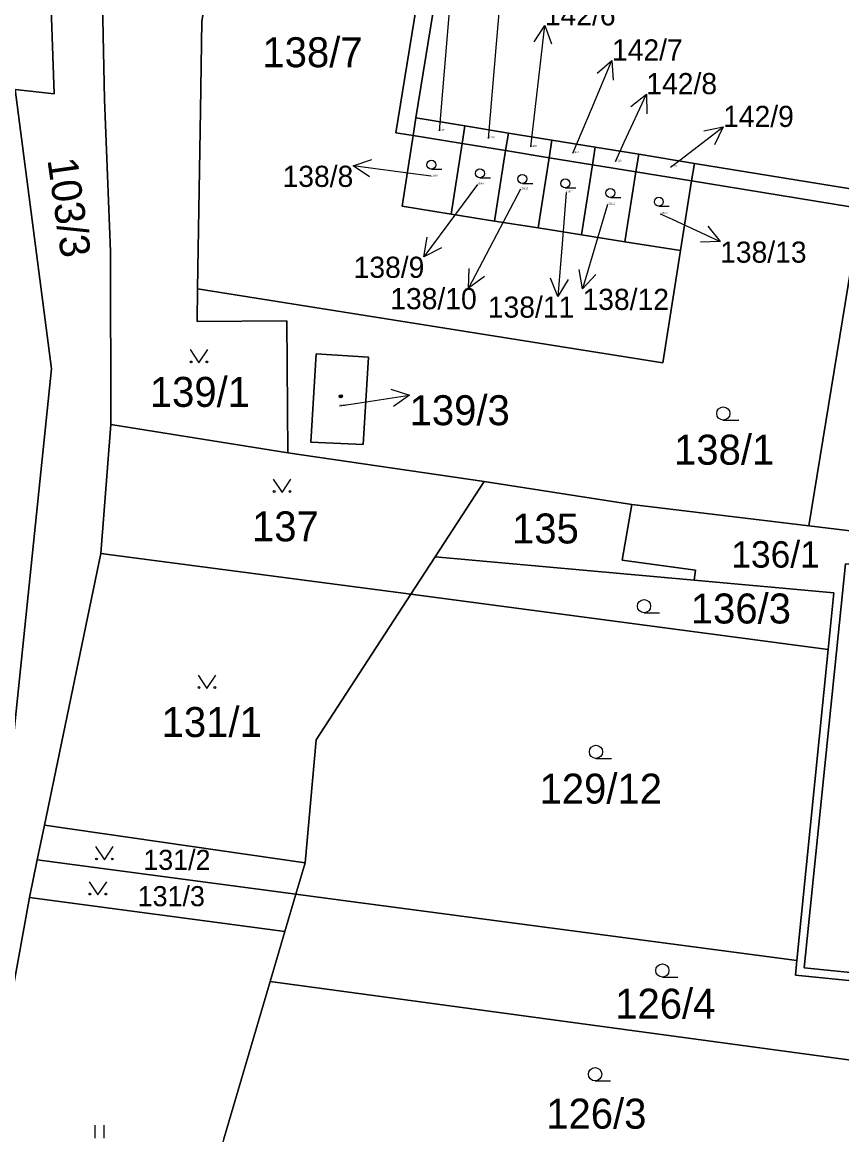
# Model space of a CAD drawing. Extents: x -598233 to -596890, y -1157848 to -1156431.
# Drawn here: x -597998.7 to -597952.1, y -1156881.8 to -1156818.7 of the extents above; entities that cross this region are included whole.
import ezdxf

# ---------------------------------------------------------------- set-up
doc = ezdxf.new("R2010")
doc.units = 0
for name, color, linetype in [('Level 1', 7, 'Continuous'), ('Level 4', 7, 'Continuous'), ('Level 5', 7, 'Continuous'), ('Level 57', 7, 'Continuous'), ('Level 60', 7, 'Continuous'), ('Vrstva 60', 7, 'Continuous')]:
    doc.layers.add(name, color=color, linetype=linetype)

msp = doc.modelspace()

# ---------------------------------------------------------------- linework, layer by layer
at = {"layer": 'Level 1'}
for points in [[(-597997.31, -1156801.98), (-597994.14, -1156815.75), (-597994, -1156823.07), (-597993.65, -1156831.69), (-597993.63, -1156841.5)], [(-598000.61, -1156802.57), (-597997.1, -1156815.73), (-597996.86, -1156822.74), (-597999.07, -1156822.49)], [(-597976.31, -1156824.11), (-597973.36, -1156805.99), (-597948.23, -1156810.07), (-597948.26, -1156810.25)], [(-597988.71, -1156833.81), (-597988.55, -1156823.69), (-597988.47, -1156818.61), (-597987.29, -1156811.59)], [(-597975.25, -1156811.45), (-597977.45, -1156824.95), (-597976.47, -1156825.11)], [(-597999.07, -1156822.49), (-597997.01, -1156838.34), (-597999.12, -1156858.86), (-598008.57, -1156911.65)], [(-597976.47, -1156825.11), (-597976.31, -1156824.11)], [(-597976.31, -1156824.11), (-597973.53, -1156824.56)], [(-597974.32, -1156829.56), (-597977.09, -1156829.12), (-597976.47, -1156825.11)], [(-597976.47, -1156825.11), (-597973.69, -1156825.56)], [(-597973.69, -1156825.56), (-597973.53, -1156824.56)], [(-597973.53, -1156824.56), (-597971.06, -1156824.97)], [(-597971.22, -1156825.96), (-597971.06, -1156824.97)], [(-597971.06, -1156824.97), (-597968.6, -1156825.37)], [(-597974.32, -1156829.56), (-597973.69, -1156825.56)], [(-597973.69, -1156825.56), (-597971.22, -1156825.96)], [(-597968.75, -1156826.37), (-597968.6, -1156825.37)], [(-597968.6, -1156825.37), (-597966.13, -1156825.77)], [(-597971.85, -1156829.96), (-597971.22, -1156825.96)], [(-597971.22, -1156825.96), (-597968.75, -1156826.37)], [(-597969.38, -1156830.35), (-597968.75, -1156826.37)], [(-597968.75, -1156826.37), (-597966.29, -1156826.77)], [(-597966.29, -1156826.77), (-597966.13, -1156825.77)], [(-597966.13, -1156825.77), (-597963.66, -1156826.17)], [(-597963.82, -1156827.17), (-597963.66, -1156826.17)], [(-597963.66, -1156826.17), (-597960.5, -1156826.69)], [(-597966.92, -1156830.74), (-597966.29, -1156826.77)], [(-597966.29, -1156826.77), (-597963.82, -1156827.17)], [(-597960.66, -1156827.68), (-597960.5, -1156826.69)], [(-597951.07, -1156827.62), (-597951.16, -1156828.21), (-597960.5, -1156826.69)], [(-597964.45, -1156831.13), (-597963.82, -1156827.17)], [(-597963.82, -1156827.17), (-597960.66, -1156827.68)], [(-597960.66, -1156827.68), (-597961.29, -1156831.63)], [(-597960.66, -1156827.68), (-597948.63, -1156829.64), (-597949.01, -1156832.01)], [(-597971.85, -1156829.96), (-597974.32, -1156829.56)], [(-597969.38, -1156830.35), (-597971.85, -1156829.96)], [(-597966.92, -1156830.74), (-597969.38, -1156830.35)], [(-597964.45, -1156831.13), (-597966.92, -1156830.74)], [(-597961.29, -1156831.63), (-597964.45, -1156831.13)], [(-597961.29, -1156831.63), (-597962.3, -1156838), (-597988.71, -1156833.81)], [(-597949.01, -1156832.01), (-597951.45, -1156831.62), (-597954, -1156847.25)], [(-597983.58, -1156843.11), (-597983.64, -1156835.62), (-597988.74, -1156835.65), (-597988.71, -1156833.81)], [(-597981.97, -1156837.49), (-597979.01, -1156837.68), (-597979.31, -1156842.64), (-597982.27, -1156842.5), (-597981.97, -1156837.49)], [(-597994.2, -1156848.82), (-597993.63, -1156841.5)], [(-597993.63, -1156841.5), (-597983.58, -1156843.11)], [(-597983.58, -1156843.11), (-597972.44, -1156844.73)], [(-597975.22, -1156849.01), (-597972.44, -1156844.73)], [(-597972.44, -1156844.73), (-597964.06, -1156846.03)], [(-597964.06, -1156846.03), (-597964.6, -1156849.19), (-597960.44, -1156849.76), (-597960.52, -1156850.34)], [(-597954, -1156847.25), (-597964.06, -1156846.03)], [(-597946.8, -1156848.12), (-597954, -1156847.25)], [(-597997.41, -1156864.24), (-597994.2, -1156848.82)], [(-597994.2, -1156848.82), (-597976.6, -1156851.13)], [(-597976.6, -1156851.13), (-597975.22, -1156849.01)], [(-597975.22, -1156849.01), (-597960.52, -1156850.34)], [(-597946.98, -1156849.91), (-597951.92, -1156849.41), (-597954.27, -1156872.32), (-597949.22, -1156872.83)], [(-597960.52, -1156850.34), (-597952.59, -1156851.06), (-597952.91, -1156854.27)], [(-597982.61, -1156866.36), (-597981.97, -1156859.4), (-597976.6, -1156851.13)], [(-597952.91, -1156854.27), (-597976.6, -1156851.13)], [(-597952.91, -1156854.27), (-597954.69, -1156871.91)], [(-597997.82, -1156866.2), (-597997.41, -1156864.24)], [(-597982.61, -1156866.36), (-597997.41, -1156864.24)], [(-597998.26, -1156868.33), (-597997.82, -1156866.2)], [(-597983.13, -1156868.14), (-597997.82, -1156866.2)], [(-597982.61, -1156866.36), (-597983.13, -1156868.14)], [(-598003.73, -1156898.45), (-597998.26, -1156868.33)], [(-597998.26, -1156868.33), (-597983.76, -1156870.27)], [(-597983.76, -1156870.27), (-597983.13, -1156868.14)], [(-597954.69, -1156871.91), (-597980.45, -1156868.5), (-597983.13, -1156868.14)], [(-597984.59, -1156873.1), (-597983.76, -1156870.27)], [(-597954.69, -1156871.91), (-597954.77, -1156872.75), (-597949.27, -1156873.3), (-597943.75, -1156873.85), (-597943.94, -1156875.61)], [(-597987.21, -1156882.02), (-597984.59, -1156873.1)], [(-597984.59, -1156873.1), (-597950.92, -1156877.66), (-597952.15, -1156891.27), (-597949.01, -1156901.17)]]:
    msp.add_lwpolyline(points, dxfattribs=at)
at = {"layer": 'Level 5'}
for p, q in [((-597975.43, -1156827.02), (-597974.835, -1156827.02)), ((-597972.68, -1156827.51), (-597972.085, -1156827.51)), ((-597970.27, -1156827.82), (-597969.675, -1156827.82)), ((-597967.83, -1156828.08), (-597967.235, -1156828.08)), ((-597965.27, -1156828.62), (-597964.675, -1156828.62)), ((-597962.52, -1156829.12), (-597961.925, -1156829.12)), ((-597958.86, -1156841.25), (-597957.985, -1156841.25)), ((-597963.36, -1156852.18), (-597962.485, -1156852.18)), ((-597966.09, -1156860.45), (-597965.215, -1156860.45)), ((-597962.32, -1156872.85), (-597961.445, -1156872.85)), ((-597966.14, -1156878.74), (-597965.265, -1156878.74)), ((-597994.52, -1156881.995), (-597994.52, -1156881.244)), ((-597994.02, -1156881.995), (-597994.02, -1156881.244))]:
    msp.add_line(p, q, dxfattribs=at)
for points in [[(-597989.131, -1156837.25), (-597988.63, -1156838), (-597988.13, -1156837.25)], [(-597984.411, -1156844.6), (-597983.91, -1156845.35), (-597983.41, -1156844.6)], [(-597988.681, -1156855.72), (-597988.18, -1156856.47), (-597987.68, -1156855.72)], [(-597994.501, -1156865.45), (-597994, -1156866.2), (-597993.5, -1156865.45)], [(-597994.871, -1156867.44), (-597994.37, -1156868.19), (-597993.87, -1156867.44)]]:
    msp.add_lwpolyline(points, dxfattribs=at)
for centre, radius in [((-597975.43, -1156826.765), 0.255), ((-597972.68, -1156827.255), 0.255), ((-597970.27, -1156827.565), 0.255), ((-597967.83, -1156827.825), 0.255), ((-597965.27, -1156828.365), 0.255), ((-597962.52, -1156828.865), 0.255), ((-597989.08, -1156837.95), 0.05), ((-597988.181, -1156837.95), 0.05), ((-597980.58, -1156839.9), 0.09), ((-597980.58, -1156839.9), 0.0521), ((-597958.86, -1156840.875), 0.375), ((-597984.36, -1156845.3), 0.05), ((-597983.461, -1156845.3), 0.05), ((-597963.36, -1156851.805), 0.375), ((-597988.63, -1156856.42), 0.05), ((-597987.731, -1156856.42), 0.05), ((-597966.09, -1156860.075), 0.375), ((-597994.45, -1156866.15), 0.05), ((-597993.551, -1156866.15), 0.05), ((-597994.82, -1156868.14), 0.05), ((-597993.921, -1156868.14), 0.05), ((-597962.32, -1156872.475), 0.375), ((-597966.14, -1156878.365), 0.375)]:
    msp.add_circle(centre, radius, dxfattribs=at)
at = {"layer": 'Level 57'}
for p, q in [((-597971.737, -1156819.899), (-597971.479, -1156816.91)), ((-597974.98, -1156824.84), (-597974.404, -1156818.069)), ((-597969.336, -1156821.84), (-597968.99, -1156818.86)), ((-597972.2, -1156825.27), (-597971.737, -1156819.899)), ((-597966.348, -1156823.613), (-597965.18, -1156820.85)), ((-597969.79, -1156825.75), (-597969.336, -1156821.84)), ((-597964.485, -1156825.485), (-597963.23, -1156822.76)), ((-597967.4, -1156826.1), (-597966.348, -1156823.613)), ((-597961.253, -1156826.443), (-597958.87, -1156824.62)), ((-597964.99, -1156826.58), (-597964.485, -1156825.485)), ((-597976.897, -1156827.223), (-597979.87, -1156826.82)), ((-597961.85, -1156826.9), (-597961.253, -1156826.443)), ((-597975.44, -1156827.42), (-597976.897, -1156827.223)), ((-597972.82, -1156827.88), (-597974.073, -1156829.57)), ((-597970.37, -1156828.15), (-597971.924, -1156831.105)), ((-597967.78, -1156828.33), (-597968.012, -1156831.249)), ((-597965.43, -1156829.02), (-597965.997, -1156830.925)), ((-597962.44, -1156829.54), (-597961.761, -1156829.856)), ((-597974.073, -1156829.57), (-597975.86, -1156831.98)), ((-597961.761, -1156829.856), (-597959.04, -1156831.12)), ((-597971.924, -1156831.105), (-597973.32, -1156833.76)), ((-597968.012, -1156831.249), (-597968.25, -1156834.24)), ((-597965.997, -1156830.925), (-597966.853, -1156833.8)), ((-597979.636, -1156840.293), (-597976.67, -1156839.84)), ((-597980.66, -1156840.45), (-597979.636, -1156840.293))]:
    msp.add_line(p, q, dxfattribs=at)
for points in [[(-597969.602, -1156819.796), (-597968.99, -1156818.86), (-597968.609, -1156819.911)], [(-597966.03, -1156821.576), (-597965.18, -1156820.85), (-597965.109, -1156821.966)], [(-597964.102, -1156823.459), (-597963.23, -1156822.76), (-597963.194, -1156823.878)], [(-597959.968, -1156824.831), (-597958.87, -1156824.62), (-597959.361, -1156825.625)], [(-597978.946, -1156827.45), (-597979.87, -1156826.82), (-597978.812, -1156826.459)], [(-597959.737, -1156830.245), (-597959.04, -1156831.12), (-597960.158, -1156831.152)], [(-597974.863, -1156831.474), (-597975.86, -1156831.98), (-597975.666, -1156830.879)], [(-597972.412, -1156833.108), (-597973.32, -1156833.76), (-597973.297, -1156832.642)], [(-597966.089, -1156832.985), (-597966.853, -1156833.8), (-597967.047, -1156832.699)], [(-597967.672, -1156833.282), (-597968.25, -1156834.24), (-597968.669, -1156833.203)], [(-597977.735, -1156839.496), (-597976.67, -1156839.84), (-597977.583, -1156840.485)]]:
    msp.add_lwpolyline(points, dxfattribs=at)
at = {"layer": 'Level 60'}
for points in [[(-597983.58, -1156843.11), (-597993.63, -1156841.5), (-597993.65, -1156831.69), (-597994, -1156823.07), (-597994.14, -1156815.75), (-597997.31, -1156801.98), (-597994.61, -1156801.57), (-597989.63, -1156801.15), (-597985.65, -1156801.18), (-597985.53, -1156801.19), (-597985.56, -1156801.37), (-597987.29, -1156811.59), (-597988.47, -1156818.61), (-597988.55, -1156823.69), (-597988.71, -1156833.81), (-597988.74, -1156835.65), (-597983.64, -1156835.62)], [(-598009.37, -1156810.86), (-598009.24, -1156808.86), (-598008.58, -1156806.97), (-598007.43, -1156805.31), (-598006.35, -1156804.44), (-598005.51, -1156803.99), (-598004.49, -1156803.49), (-598003.09, -1156803.13), (-598000.61, -1156802.57), (-597997.1, -1156815.73), (-597996.86, -1156822.74), (-597999.07, -1156822.49), (-598009.03, -1156812.46)], [(-597948.23, -1156810.07), (-597973.36, -1156805.99), (-597976.31, -1156824.11), (-597976.47, -1156825.11), (-597977.45, -1156824.95), (-597975.25, -1156811.45), (-597974.18, -1156804.84), (-597944.53, -1156809.66), (-597944.72, -1156810.83), (-597948.26, -1156810.25)], [(-597976.31, -1156824.11), (-597973.53, -1156824.56), (-597973.69, -1156825.56), (-597976.47, -1156825.11)], [(-597974.32, -1156829.56), (-597977.09, -1156829.12), (-597976.47, -1156825.11), (-597973.69, -1156825.56)], [(-597973.53, -1156824.56), (-597971.06, -1156824.97), (-597971.22, -1156825.96), (-597973.69, -1156825.56)], [(-597971.06, -1156824.97), (-597968.6, -1156825.37), (-597968.75, -1156826.37), (-597971.22, -1156825.96)], [(-597971.85, -1156829.96), (-597974.32, -1156829.56), (-597973.69, -1156825.56), (-597971.22, -1156825.96)], [(-597968.6, -1156825.37), (-597966.13, -1156825.77), (-597966.29, -1156826.77), (-597968.75, -1156826.37)], [(-597969.38, -1156830.35), (-597971.85, -1156829.96), (-597971.22, -1156825.96), (-597968.75, -1156826.37)], [(-597966.92, -1156830.74), (-597969.38, -1156830.35), (-597968.75, -1156826.37), (-597966.29, -1156826.77)], [(-597966.13, -1156825.77), (-597963.66, -1156826.17), (-597963.82, -1156827.17), (-597966.29, -1156826.77)], [(-597963.66, -1156826.17), (-597960.5, -1156826.69), (-597960.66, -1156827.68), (-597963.82, -1156827.17)], [(-597964.45, -1156831.13), (-597966.92, -1156830.74), (-597966.29, -1156826.77), (-597963.82, -1156827.17)], [(-597951.16, -1156828.21), (-597951.07, -1156827.62), (-597947.37, -1156828.22), (-597948.02, -1156832.17), (-597949.01, -1156832.01), (-597948.63, -1156829.64), (-597960.66, -1156827.68), (-597960.5, -1156826.69)], [(-597961.29, -1156831.63), (-597964.45, -1156831.13), (-597963.82, -1156827.17), (-597960.66, -1156827.68)], [(-597964.06, -1156846.03), (-597972.44, -1156844.73), (-597983.58, -1156843.11), (-597983.64, -1156835.62), (-597988.74, -1156835.65), (-597988.71, -1156833.81), (-597962.3, -1156838), (-597961.29, -1156831.63), (-597960.66, -1156827.68), (-597948.63, -1156829.64), (-597949.01, -1156832.01), (-597951.45, -1156831.62), (-597954, -1156847.25)], [(-597951.45, -1156831.62), (-597949.01, -1156832.01), (-597950.63, -1156841.96), (-597937.08, -1156844.16), (-597937.9, -1156849.2), (-597946.8, -1156848.12), (-597954, -1156847.25)], [(-597981.97, -1156837.49), (-597979.01, -1156837.68), (-597979.31, -1156842.64), (-597982.27, -1156842.5)], [(-597979.01, -1156837.68), (-597981.97, -1156837.49), (-597982.27, -1156842.5), (-597979.31, -1156842.64)], [(-597993.63, -1156841.5), (-597983.58, -1156843.11), (-597972.44, -1156844.73), (-597975.22, -1156849.01), (-597976.6, -1156851.13), (-597994.2, -1156848.82)], [(-597972.44, -1156844.73), (-597964.06, -1156846.03), (-597964.6, -1156849.19), (-597960.44, -1156849.76), (-597960.52, -1156850.34), (-597975.22, -1156849.01)], [(-597964.6, -1156849.19), (-597964.06, -1156846.03), (-597954, -1156847.25), (-597946.8, -1156848.12), (-597946.93, -1156849.44), (-597946.98, -1156849.91), (-597951.92, -1156849.41), (-597954.27, -1156872.32), (-597949.22, -1156872.83), (-597943.29, -1156873.42), (-597943.52, -1156875.67), (-597943.94, -1156875.61), (-597943.75, -1156873.85), (-597949.27, -1156873.3), (-597954.77, -1156872.75), (-597954.69, -1156871.91), (-597952.91, -1156854.27), (-597952.59, -1156851.06), (-597960.52, -1156850.34), (-597960.44, -1156849.76)], [(-597994.2, -1156848.82), (-597976.6, -1156851.13), (-597981.97, -1156859.4), (-597982.61, -1156866.36), (-597997.41, -1156864.24)], [(-597976.6, -1156851.13), (-597975.22, -1156849.01), (-597960.52, -1156850.34), (-597952.59, -1156851.06), (-597952.91, -1156854.27)], [(-597951.92, -1156849.41), (-597946.98, -1156849.91), (-597949.22, -1156872.83), (-597954.27, -1156872.32)], [(-597954.69, -1156871.91), (-597980.45, -1156868.5), (-597983.13, -1156868.14), (-597982.61, -1156866.36), (-597981.97, -1156859.4), (-597976.6, -1156851.13), (-597952.91, -1156854.27)], [(-597983.13, -1156868.14), (-597997.82, -1156866.2), (-597997.41, -1156864.24), (-597982.61, -1156866.36)], [(-597997.82, -1156866.2), (-597983.13, -1156868.14), (-597983.76, -1156870.27), (-597998.26, -1156868.33)], [(-597998.26, -1156868.33), (-597983.76, -1156870.27), (-597984.59, -1156873.1), (-597987.21, -1156882.02), (-597988.74, -1156887.22), (-597990.58, -1156893.49), (-597992.45, -1156899.85), (-598003.73, -1156898.45)], [(-597950.92, -1156877.66), (-597984.59, -1156873.1), (-597983.76, -1156870.27), (-597983.13, -1156868.14), (-597980.45, -1156868.5), (-597954.69, -1156871.91), (-597954.77, -1156872.75), (-597949.27, -1156873.3), (-597943.75, -1156873.85), (-597943.94, -1156875.61), (-597944.5, -1156880.94), (-597945.65, -1156891.92), (-597949.01, -1156901.17), (-597952.15, -1156891.27)]]:
    msp.add_lwpolyline(points, close=True, dxfattribs=at)
for points in [[(-598008.57, -1156911.65), (-597999.12, -1156858.86), (-597997.01, -1156838.34), (-597999.07, -1156822.49), (-597996.86, -1156822.74), (-597997.1, -1156815.73), (-598000.61, -1156802.57), (-597999.57, -1156802.33), (-597997.31, -1156801.98), (-597994.14, -1156815.75), (-597994, -1156823.07), (-597993.65, -1156831.69), (-597993.63, -1156841.5), (-597994.2, -1156848.82), (-597997.41, -1156864.24), (-597997.82, -1156866.2), (-597998.26, -1156868.33), (-598003.73, -1156898.45)], [(-597924.36, -1156845.22), (-597936.92, -1156843.18), (-597949.48, -1156841.13), (-597948.02, -1156832.17), (-597947.37, -1156828.22), (-597951.07, -1156827.62), (-597951.16, -1156828.21), (-597960.5, -1156826.69), (-597963.66, -1156826.17), (-597966.13, -1156825.77), (-597968.6, -1156825.37), (-597971.06, -1156824.97), (-597973.53, -1156824.56), (-597976.31, -1156824.11), (-597973.36, -1156805.99), (-597948.23, -1156810.07), (-597948.26, -1156810.25), (-597944.72, -1156810.83), (-597944.52, -1156810.86), (-597919.65, -1156814.92)], [(-597975.25, -1156811.45), (-597977.45, -1156824.95), (-597976.47, -1156825.11), (-597977.09, -1156829.12), (-597974.32, -1156829.56), (-597971.85, -1156829.96), (-597969.38, -1156830.35), (-597966.92, -1156830.74), (-597964.45, -1156831.13), (-597961.29, -1156831.63), (-597962.3, -1156838), (-597988.71, -1156833.81), (-597988.55, -1156823.69), (-597988.47, -1156818.61)], [(-597987.21, -1156882.02), (-597984.59, -1156873.1), (-597950.92, -1156877.66), (-597952.15, -1156891.27)]]:
    msp.add_lwpolyline(points, dxfattribs=at)
at = {"layer": 'Vrstva 60'}
msp.add_lwpolyline([(-597999.12, -1156858.86), (-597997.01, -1156838.34), (-597999.07, -1156822.49)], dxfattribs=at)

# ---------------------------------------------------------------- texts
at = {"layer": 'Level 4'}
for s, height, p in [('138/7', 1.7, (-597985.027, -1156821.23)), ('142/4', 0.1, (-597974.98, -1156824.84)), ('142/5', 0.1, (-597972.2, -1156825.27)), ('142/6', 0.1, (-597969.79, -1156825.75)), ('142/7', 0.1, (-597967.4, -1156826.1)), ('142/8', 0.1, (-597964.99, -1156826.58)), ('142/9', 0.1, (-597961.85, -1156826.9)), ('138/8', 0.1, (-597975.44, -1156827.42)), ('138/9', 0.1, (-597972.82, -1156827.88)), ('138/10', 0.1, (-597970.37, -1156828.15)), ('138/11', 0.1, (-597967.78, -1156828.33)), ('138/12', 0.1, (-597965.43, -1156829.02)), ('138/13', 0.1, (-597962.44, -1156829.54)), ('139/1', 1.7, (-597991.42, -1156840.5)), ('139/3', 0.1, (-597980.66, -1156840.45)), ('138/1', 1.7, (-597961.656, -1156843.78)), ('137', 1.7, (-597985.62, -1156848.13)), ('135', 1.7, (-597970.855, -1156848.25)), ('136/1', 1.5, (-597958.403, -1156849.62)), ('136/3', 1.7, (-597960.706, -1156852.79)), ('131/1', 1.7, (-597990.75, -1156859.23)), ('129/12', 1.7, (-597969.293, -1156863.01)), ('131/2', 1.14, (-597991.79, -1156866.77)), ('131/3', 1.14, (-597992.11, -1156868.83)), ('126/4', 1.7, (-597964.997, -1156875.21)), ('126/3', 1.7, (-597968.914, -1156881.45))]:
    msp.add_text(s, height=height, dxfattribs=at).set_placement(p)
msp.add_text('103/3', height=1.7, rotation=278.1, dxfattribs=at).set_placement((-597997.239, -1156826.48))
at = {"layer": 'Level 57'}
for s, height, p in [('142/6', 1.2, (-597968.99, -1156818.86)), ('142/7', 1.2, (-597965.18, -1156820.85)), ('142/8', 1.2, (-597963.23, -1156822.76)), ('142/9', 1.2, (-597958.87, -1156824.62)), ('138/8', 1.2, (-597983.884, -1156828.02)), ('138/13', 1.2, (-597959.04, -1156832.32)), ('138/9', 1.2, (-597979.849, -1156833.18)), ('138/10', 1.2, (-597977.768, -1156834.96)), ('138/12', 1.2, (-597966.853, -1156835)), ('138/11', 1.2, (-597972.23, -1156835.44)), ('139/3', 1.7, (-597976.67, -1156841.54))]:
    msp.add_text(s, height=height, dxfattribs=at).set_placement(p)

doc.saveas('drawing.dxf')
